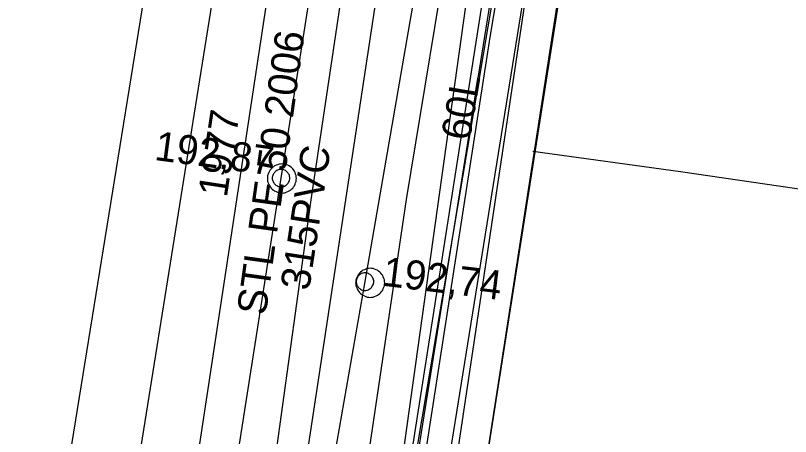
# Model space of a CAD drawing. Extents: x -746464 to -745690, y -1051581 to -1049993.
# Drawn here: x -746234.36 to -746207.75, y -1050923.36 to -1050908.92 of the extents above; entities that cross this region are included whole.
import ezdxf

# ---------------------------------------------------------------- set-up
doc = ezdxf.new("R2010")
doc.units = 0
for name, color, linetype in [('04_CETIN_neprovozovane', 7, 'Continuous'), ('04_CETIN_sdelovaci_podzem', 7, 'Continuous'), ('10_CD_Telematika_metalika', 7, 'Continuous'), ('14_SZDC_SSZT_zabezp_orientacni', 7, 'Continuous'), ('37_TVNET_sdelovaci_televizni kabely', 7, 'Continuous'), ('45_Eltodo_vedeni_NN_zemni', 7, 'Continuous'), ('48_Prazs_plynarenska_STL', 7, 'Continuous'), ('48_Prazs_plynarenska_STL_popisy', 7, 'Continuous'), ('51_PVaK_kanal_destova_overena poloha', 7, 'Continuous'), ('51_PVaK_kanal_jednotna_overena poloha_rad', 7, 'Continuous'), ('51_PVaK_kanal_objekty', 7, 'Continuous'), ('51_PVaK_kanal_popisy', 7, 'Continuous'), ('51_PVaK_kanal_zruseno_overena poloha', 7, 'Continuous'), ('51_PVaK_vodovod_NEPROVOZUJE PVK_neoverene poloha', 7, 'Continuous'), ('51_PVaK_vodovod_overena poloha_rad', 7, 'Continuous'), ('51_PVaK_vodovod_popisy', 7, 'Continuous'), ('51_PVaK_vodovod_zruseno_overena poloha', 7, 'Continuous'), ('55_PREdi_NN', 7, 'Continuous'), ('55_PREdi_NN_popisy', 7, 'Continuous')]:
    doc.layers.add(name, color=color, linetype=linetype)

msp = doc.modelspace()

# ---------------------------------------------------------------- linework, layer by layer
at = {"layer": '04_CETIN_neprovozovane'}
msp.add_lwpolyline([(-746220.86, -1050926.02), (-746217.61, -1050905.7), (-746214.71, -1050892.69), (-746207.04, -1050848.9)], dxfattribs=at)
at = {"layer": '04_CETIN_sdelovaci_podzem'}
for points in [[(-746200.5, -1050789.94), (-746202.57, -1050801.74), (-746207.08, -1050831.15), (-746207.94, -1050834.4), (-746208.74, -1050837.4), (-746209.44, -1050844.1), (-746208.7, -1050848.87), (-746210.83, -1050864.33), (-746214.25, -1050885.75), (-746215.15, -1050893.96), (-746215.77, -1050895.9), (-746218.07, -1050909.66), (-746222.98, -1050941.3)], [(-746208.47, -1050946.6), (-746221.28, -1050944.45), (-746222.06, -1050943.58), (-746222.34, -1050941.98), (-746214.81, -1050895.26)]]:
    msp.add_lwpolyline(points, dxfattribs=at)
at = {"layer": '10_CD_Telematika_metalika'}
msp.add_lwpolyline([(-746116.552, -1050521.207), (-746121.17, -1050569.408), (-746128.236, -1050608.848), (-746137.347, -1050610.336), (-746147.573, -1050674.704), (-746154.081, -1050701.12), (-746179.17, -1050709.95), (-746193.05, -1050747.67), (-746206.515, -1050825.577), (-746217.3, -1050901.851), (-746223.756, -1050942.953), (-746230.272, -1050994.196), (-746241.227, -1050999.731), (-746247.174, -1051050.056), (-746252.666, -1051096.533), (-746257.91, -1051185.16), (-746266.649, -1051259.574), (-746273.157, -1051294.362), (-746289.838, -1051383.531), (-746309.089, -1051442.724), (-746337.772, -1051532.949), (-746327.582, -1051537.864), (-746339.385, -1051562.334), (-746354.288, -1051580.571)], dxfattribs=at)
at = {"layer": '14_SZDC_SSZT_zabezp_orientacni'}
msp.add_lwpolyline([(-746133.491, -1050464.214), (-746183.19, -1050596.884), (-746208.871, -1050675.017), (-746217.913, -1050729.169), (-746222.815, -1050758.976), (-746216.992, -1050760.105), (-746213.328, -1050780.402), (-746223.086, -1050837.327), (-746229.268, -1050904.036), (-746234.78, -1050938.175), (-746242.985, -1050981.911), (-746244.15, -1050991.663), (-746245.424, -1051006.409), (-746245.375, -1051005.926)], dxfattribs=at)
at = {"layer": '37_TVNET_sdelovaci_televizni kabely'}
msp.add_lwpolyline([(-746217.486, -1050898.441), (-746222.784, -1050936.331), (-746217.989, -1050937.002)], dxfattribs=at)
at = {"layer": '45_Eltodo_vedeni_NN_zemni'}
msp.add_lwpolyline([(-746222.29, -1050925.52), (-746222.28, -1050924.33), (-746220.93, -1050915.23), (-746219.32, -1050905.43), (-746217.45, -1050892.76), (-746216.75, -1050889.44)], dxfattribs=at)
at = {"layer": '48_Prazs_plynarenska_STL'}
msp.add_lwpolyline([(-746228.559, -1050944.352), (-746226.91, -1050933.8), (-746226.14, -1050929.23), (-746224.22, -1050915.32), (-746221.42, -1050896.53), (-746221.1, -1050894.63)], dxfattribs=at)
at = {"layer": '51_PVaK_kanal_destova_overena poloha'}
msp.add_line((-746231.45, -1050954.11), (-746225.24, -1050914.5), dxfattribs=at)
msp.add_lwpolyline([(-746225.24, -1050914.5), (-746220.984, -1050887.485), (-746220.069, -1050881.677), (-746219.03, -1050875.08)], dxfattribs=at)
at = {"layer": '51_PVaK_kanal_jednotna_overena poloha_rad'}
msp.add_line((-746219.2, -1050890.05), (-746226.67, -1050939.23), dxfattribs=at)
at = {"layer": '51_PVaK_kanal_objekty'}
for points in [[(-746224.71, -1050914.51), (-746224.72, -1050914.46), (-746224.72, -1050914.41), (-746224.74, -1050914.36), (-746224.76, -1050914.31), (-746224.78, -1050914.26), (-746224.81, -1050914.22), (-746224.84, -1050914.18), (-746224.88, -1050914.14), (-746224.92, -1050914.11), (-746224.96, -1050914.08), (-746225.01, -1050914.06), (-746225.06, -1050914.04), (-746225.11, -1050914.02), (-746225.16, -1050914.02), (-746225.21, -1050914.01), (-746225.26, -1050914.02), (-746225.31, -1050914.02), (-746225.36, -1050914.04), (-746225.41, -1050914.06), (-746225.46, -1050914.08), (-746225.5, -1050914.11), (-746225.54, -1050914.14), (-746225.58, -1050914.18), (-746225.61, -1050914.22), (-746225.64, -1050914.26), (-746225.66, -1050914.31), (-746225.68, -1050914.36), (-746225.7, -1050914.41), (-746225.7, -1050914.46), (-746225.71, -1050914.51), (-746225.7, -1050914.56), (-746225.7, -1050914.61), (-746225.68, -1050914.66), (-746225.66, -1050914.71), (-746225.64, -1050914.76), (-746225.61, -1050914.8), (-746225.58, -1050914.84), (-746225.54, -1050914.88), (-746225.5, -1050914.91), (-746225.46, -1050914.94), (-746225.41, -1050914.96), (-746225.36, -1050914.98), (-746225.31, -1050915), (-746225.26, -1050915), (-746225.21, -1050915.01), (-746225.16, -1050915), (-746225.11, -1050915), (-746225.06, -1050914.98), (-746225.01, -1050914.96), (-746224.96, -1050914.94), (-746224.92, -1050914.91), (-746224.88, -1050914.88), (-746224.84, -1050914.84), (-746224.81, -1050914.8), (-746224.78, -1050914.76), (-746224.76, -1050914.71), (-746224.74, -1050914.66), (-746224.72, -1050914.61), (-746224.72, -1050914.56), (-746224.71, -1050914.51)], [(-746224.94, -1050914.5), (-746224.94, -1050914.47), (-746224.946, -1050914.44), (-746224.952, -1050914.41), (-746224.964, -1050914.38), (-746224.982, -1050914.35), (-746225, -1050914.326), (-746225.018, -1050914.302), (-746225.042, -1050914.278), (-746225.066, -1050914.26), (-746225.09, -1050914.242), (-746225.12, -1050914.224), (-746225.15, -1050914.212), (-746225.18, -1050914.206), (-746225.21, -1050914.2), (-746225.24, -1050914.2), (-746225.27, -1050914.2), (-746225.3, -1050914.206), (-746225.33, -1050914.212), (-746225.36, -1050914.224), (-746225.39, -1050914.242), (-746225.414, -1050914.26), (-746225.438, -1050914.278), (-746225.462, -1050914.302), (-746225.48, -1050914.326), (-746225.498, -1050914.35), (-746225.516, -1050914.38), (-746225.528, -1050914.41), (-746225.534, -1050914.44), (-746225.54, -1050914.47), (-746225.54, -1050914.5), (-746225.54, -1050914.53), (-746225.534, -1050914.56), (-746225.528, -1050914.59), (-746225.516, -1050914.62), (-746225.498, -1050914.65), (-746225.48, -1050914.674), (-746225.462, -1050914.698), (-746225.438, -1050914.722), (-746225.414, -1050914.74), (-746225.39, -1050914.758), (-746225.36, -1050914.776), (-746225.33, -1050914.788), (-746225.3, -1050914.794), (-746225.27, -1050914.8), (-746225.24, -1050914.8), (-746225.21, -1050914.8), (-746225.18, -1050914.794), (-746225.15, -1050914.788), (-746225.12, -1050914.776), (-746225.09, -1050914.758), (-746225.066, -1050914.74), (-746225.042, -1050914.722), (-746225.018, -1050914.698), (-746225, -1050914.674), (-746224.982, -1050914.65), (-746224.964, -1050914.62), (-746224.952, -1050914.59), (-746224.946, -1050914.56), (-746224.94, -1050914.53), (-746224.94, -1050914.5)], [(-746221.68, -1050918.09), (-746221.69, -1050918.04), (-746221.69, -1050917.99), (-746221.71, -1050917.94), (-746221.73, -1050917.89), (-746221.75, -1050917.84), (-746221.78, -1050917.8), (-746221.81, -1050917.76), (-746221.85, -1050917.72), (-746221.89, -1050917.69), (-746221.93, -1050917.66), (-746221.98, -1050917.64), (-746222.03, -1050917.62), (-746222.08, -1050917.6), (-746222.13, -1050917.6), (-746222.18, -1050917.59), (-746222.23, -1050917.6), (-746222.28, -1050917.6), (-746222.33, -1050917.62), (-746222.38, -1050917.64), (-746222.43, -1050917.66), (-746222.47, -1050917.69), (-746222.51, -1050917.72), (-746222.55, -1050917.76), (-746222.58, -1050917.8), (-746222.61, -1050917.84), (-746222.63, -1050917.89), (-746222.65, -1050917.94), (-746222.67, -1050917.99), (-746222.67, -1050918.04), (-746222.68, -1050918.09), (-746222.67, -1050918.14), (-746222.67, -1050918.19), (-746222.65, -1050918.24), (-746222.63, -1050918.29), (-746222.61, -1050918.34), (-746222.58, -1050918.38), (-746222.55, -1050918.42), (-746222.51, -1050918.46), (-746222.47, -1050918.49), (-746222.43, -1050918.52), (-746222.38, -1050918.54), (-746222.33, -1050918.56), (-746222.28, -1050918.58), (-746222.23, -1050918.58), (-746222.18, -1050918.59), (-746222.13, -1050918.58), (-746222.08, -1050918.58), (-746222.03, -1050918.56), (-746221.98, -1050918.54), (-746221.93, -1050918.52), (-746221.89, -1050918.49), (-746221.85, -1050918.46), (-746221.81, -1050918.42), (-746221.78, -1050918.38), (-746221.75, -1050918.34), (-746221.73, -1050918.29), (-746221.71, -1050918.24), (-746221.69, -1050918.19), (-746221.69, -1050918.14), (-746221.68, -1050918.09)], [(-746222.06, -1050918.05), (-746222.06, -1050918.02), (-746222.066, -1050917.99), (-746222.072, -1050917.96), (-746222.084, -1050917.93), (-746222.102, -1050917.9), (-746222.12, -1050917.876), (-746222.138, -1050917.852), (-746222.162, -1050917.828), (-746222.186, -1050917.81), (-746222.21, -1050917.792), (-746222.24, -1050917.774), (-746222.27, -1050917.762), (-746222.3, -1050917.756), (-746222.33, -1050917.75), (-746222.36, -1050917.75), (-746222.39, -1050917.75), (-746222.42, -1050917.756), (-746222.45, -1050917.762), (-746222.48, -1050917.774), (-746222.51, -1050917.792), (-746222.534, -1050917.81), (-746222.558, -1050917.828), (-746222.582, -1050917.852), (-746222.6, -1050917.876), (-746222.618, -1050917.9), (-746222.636, -1050917.93), (-746222.648, -1050917.96), (-746222.654, -1050917.99), (-746222.66, -1050918.02), (-746222.66, -1050918.05), (-746222.66, -1050918.08), (-746222.654, -1050918.11), (-746222.648, -1050918.14), (-746222.636, -1050918.17), (-746222.618, -1050918.2), (-746222.6, -1050918.224), (-746222.582, -1050918.248), (-746222.558, -1050918.272), (-746222.534, -1050918.29), (-746222.51, -1050918.308), (-746222.48, -1050918.326), (-746222.45, -1050918.338), (-746222.42, -1050918.344), (-746222.39, -1050918.35), (-746222.36, -1050918.35), (-746222.33, -1050918.35), (-746222.3, -1050918.344), (-746222.27, -1050918.338), (-746222.24, -1050918.326), (-746222.21, -1050918.308), (-746222.186, -1050918.29), (-746222.162, -1050918.272), (-746222.138, -1050918.248), (-746222.12, -1050918.224), (-746222.102, -1050918.2), (-746222.084, -1050918.17), (-746222.072, -1050918.14), (-746222.066, -1050918.11), (-746222.06, -1050918.08), (-746222.06, -1050918.05)]]:
    msp.add_lwpolyline(points, dxfattribs=at)
at = {"layer": '51_PVaK_kanal_zruseno_overena poloha'}
msp.add_line((-746222.36, -1050918.05), (-746227.16, -1050945.37), dxfattribs=at)
msp.add_lwpolyline([(-746217.53, -1050890.13), (-746217.638, -1050890.755), (-746222.36, -1050918.05)], dxfattribs=at)
at = {"layer": '51_PVaK_vodovod_NEPROVOZUJE PVK_neoverene poloha'}
msp.add_lwpolyline([(-746224.044, -1050944.393), (-746215.867, -1050895.864), (-746215.513, -1050894.042)], dxfattribs=at)
at = {"layer": '51_PVaK_vodovod_overena poloha_rad'}
msp.add_lwpolyline([(-746147.933, -1050583.079), (-746165.15, -1050628.8), (-746166.75, -1050634.58), (-746168.13, -1050640.41), (-746172, -1050657.92), (-746176.97, -1050682.77), (-746178.84, -1050688.14), (-746188.2, -1050701.63), (-746198.12, -1050740.78), (-746218.81, -1050853.45), (-746233.127, -1050942.931)], dxfattribs=at)
at = {"layer": '51_PVaK_vodovod_zruseno_overena poloha'}
msp.add_lwpolyline([(-746116.909, -1050502.149), (-746147.7, -1050572.88), (-746172.4, -1050636.92), (-746184.51, -1050675.89), (-746206.04, -1050745.23), (-746212.25, -1050771.46), (-746220.36, -1050834.76), (-746222.15, -1050884.77), (-746231.6, -1050947.12)], dxfattribs=at)
at = {"layer": '55_PREdi_NN'}
for points in [[(-746174.518, -1050894.72), (-746175.58, -1050894.502), (-746213.602, -1050886.573), (-746219.211, -1050924.033), (-746222.128, -1050943.603), (-746222.661, -1050951.707), (-746224.213, -1050963.119), (-746219.87, -1050963.874), (-746219.349, -1050963.973)], [(-746221.26, -1050943.74), (-746215.343, -1050906.112), (-746213.545, -1050894.298)], [(-746217.097, -1050926.337), (-746218.488, -1050926.119), (-746218.173, -1050924.117), (-746213.591, -1050894.544), (-746211.386, -1050894.959)]]:
    msp.add_lwpolyline(points, dxfattribs=at)
at = {"layer": '55_PREdi_NN_popisy'}
msp.add_lwpolyline([(-746216.599, -1050913.575), (-746211.523, -1050914.277), (-746202.68, -1050915.561)], dxfattribs=at)

# ---------------------------------------------------------------- texts
at = {"layer": '48_Prazs_plynarenska_STL_popisy'}
msp.add_text('STL PE 50 2006', height=1, rotation=82.1411, dxfattribs=at).set_placement((-746225.77, -1050919.235))
at = {"layer": '51_PVaK_kanal_popisy'}
for s, rotation, p in [('192,87', 352.4468, (-746229.615, -1050913.874)), ('315PVC', 81.3634, (-746224.279, -1050918.385)), ('192,74', 353.0613, (-746221.789, -1050918.186))]:
    msp.add_text(s, height=1, rotation=rotation, dxfattribs=at).set_placement(p)
at = {"layer": '51_PVaK_vodovod_popisy'}
for s, rotation, p in [('60L', 80.4365, (-746218.764, -1050913.242)), ('1977', 81.3817, (-746227.104, -1050915.186))]:
    msp.add_text(s, height=1, rotation=rotation, dxfattribs=at).set_placement(p)

doc.saveas('drawing.dxf')
